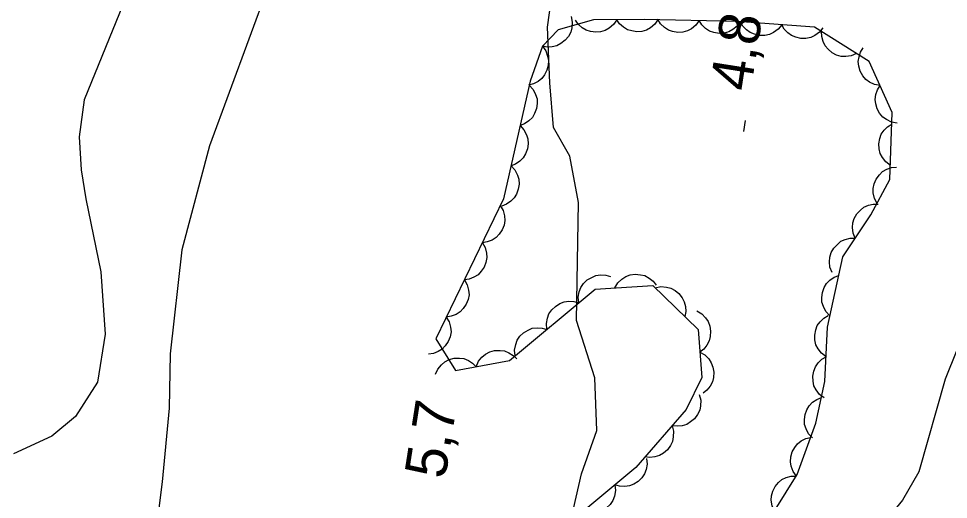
# Model space of a CAD drawing. Extents: x 282461 to 284471, y 5554090 to 5557646.
# Drawn here: x 283556.7 to 283624.2, y 5555351.5 to 5555386.5 of the extents above; entities that cross this region are included whole.
import ezdxf

# ---------------------------------------------------------------- set-up
doc = ezdxf.new("R2010")
doc.units = 0
for name, color, linetype in [('Niveau 1', 7, 'Continuous'), ('Niveau 2', 7, 'Continuous'), ('Niveau 3', 7, 'Continuous'), ('Niveau 44', 7, 'Continuous')]:
    doc.layers.add(name, color=color, linetype=linetype)

msp = doc.modelspace()

# ---------------------------------------------------------------- linework, layer by layer
at = {"layer": 'Niveau 1'}
for points in [[(283574.82, 5555388.89), (283570.54, 5555377.23), (283568.53, 5555369.67), (283567.69, 5555362.11), (283567.62, 5555358.17), (283567.1, 5555352.82), (283566.67, 5555349.34), (283565.44, 5555345.38), (283562.51, 5555337.1), (283561.29, 5555332.22), (283560.13, 5555322.11), (283559.29, 5555313.74), (283558.16, 5555311.41), (283556.56, 5555309.07), (283555.3, 5555306.85), (283553.7, 5555304.75), (283552.92, 5555301.84), (283552.96, 5555298.24), (283553.7, 5555295), (283555.95, 5555290.85), (283558.3, 5555288.55), (283562.28, 5555286.27), (283565.58, 5555282.71)], [(283596.79, 5555350.01), (283597.57, 5555353.39), (283598.69, 5555356.54), (283598.53, 5555360.36), (283597.2, 5555364.53), (283597.34, 5555373.12), (283596.72, 5555376.48), (283595.53, 5555378.56), (283595.26, 5555381.8), (283595.1, 5555385.86), (283595.53, 5555389)]]:
    msp.add_lwpolyline(points, dxfattribs=at)
at = {"layer": 'Niveau 2'}
for points in [[(283568.4, 5555397.65), (283561.45, 5555380.57), (283561.07, 5555377.88), (283561.21, 5555375.48), (283561.55, 5555373.37), (283562.64, 5555368.07), (283562.96, 5555363.55), (283562.42, 5555360.05), (283560.82, 5555357.56), (283559.08, 5555356.13), (283556.3, 5555354.85)], [(283624.83, 5555362.37), (283623.98, 5555360.27), (283622.07, 5555353.54), (283620.9, 5555351.48), (283617.93, 5555347.86), (283610.23, 5555336.56), (283609.58, 5555334.61), (283607.83, 5555331.26), (283607.05, 5555329.52), (283606.05, 5555326.42), (283605.81, 5555323.9), (283605.18, 5555321.94), (283601.33, 5555313.63), (283600.27, 5555311.21), (283599.98, 5555310.25), (283600.19, 5555309.53), (283601.81, 5555305.68), (283602.3, 5555302.2), (283601.98, 5555301.37), (283600.87, 5555299.67), (283599.11, 5555298.21), (283597.09, 5555297.34)]]:
    msp.add_lwpolyline(points, dxfattribs=at)
at = {"layer": 'Niveau 3'}
msp.add_line((283609.37, 5555378.28), (283609.49, 5555379.07), dxfattribs=at)
at = {"layer": 'Niveau 44'}
for points in [[(283596.82, 5555386.62), (283596.9, 5555386.21), (283596.87, 5555385.81), (283596.79, 5555385.49), (283596.62, 5555385.18), (283596.39, 5555384.9), (283596.08, 5555384.67), (283595.79, 5555384.51), (283595.45, 5555384.43), (283595.08, 5555384.41), (283594.73, 5555384.48)], [(283608.44, 5555345.63), (283613.24, 5555353.35), (283614.59, 5555357.08), (283615.25, 5555360.1), (283615.44, 5555364.05), (283616.55, 5555369.17), (283618.6, 5555372.21), (283619.97, 5555374.78), (283620.15, 5555379.66), (283618.48, 5555383.36), (283614.49, 5555385.86), (283608.9, 5555386.27), (283602.15, 5555386.42), (283598.43, 5555386.38), (283595.88, 5555385.66), (283594.73, 5555384.48), (283593.83, 5555381.92), (283591.91, 5555373.39), (283586.99, 5555363.21), (283588.41, 5555360.9), (283592.35, 5555361.64), (283598.57, 5555366.81), (283602.75, 5555367.09), (283606.04, 5555363.88), (283606.31, 5555360.4), (283605.18, 5555358.07), (283601.51, 5555353.86), (283597.59, 5555350.57)], [(283600.13, 5555386.4), (283599.9, 5555386.05), (283599.58, 5555385.79), (283599.3, 5555385.62), (283598.96, 5555385.52), (283598.6, 5555385.49), (283598.22, 5555385.55), (283597.9, 5555385.63), (283597.61, 5555385.82), (283597.33, 5555386.07), (283597.13, 5555386.37)], [(283603.13, 5555386.43), (283602.9, 5555386.08), (283602.58, 5555385.82), (283602.3, 5555385.65), (283601.96, 5555385.55), (283601.6, 5555385.52), (283601.22, 5555385.58), (283600.9, 5555385.66), (283600.61, 5555385.85), (283600.33, 5555386.1), (283600.13, 5555386.4)], [(283606.12, 5555386.33), (283605.88, 5555385.99), (283605.56, 5555385.74), (283605.28, 5555385.58), (283604.93, 5555385.49), (283604.57, 5555385.47), (283604.19, 5555385.54), (283603.88, 5555385.64), (283603.59, 5555385.84), (283603.32, 5555386.1), (283603.13, 5555386.4)], [(283609.12, 5555386.27), (283608.88, 5555385.92), (283608.56, 5555385.68), (283608.27, 5555385.51), (283607.93, 5555385.43), (283607.56, 5555385.4), (283607.19, 5555385.48), (283606.88, 5555385.57), (283606.59, 5555385.77), (283606.32, 5555386.03), (283606.12, 5555386.33)], [(283612.12, 5555386.03), (283611.86, 5555385.71), (283611.52, 5555385.47), (283611.23, 5555385.32), (283610.88, 5555385.26), (283610.51, 5555385.25), (283610.14, 5555385.34), (283609.83, 5555385.46), (283609.56, 5555385.67), (283609.3, 5555385.94), (283609.12, 5555386.25)], [(283615.11, 5555385.81), (283614.85, 5555385.49), (283614.51, 5555385.25), (283614.22, 5555385.1), (283613.87, 5555385.04), (283613.51, 5555385.03), (283613.13, 5555385.13), (283612.83, 5555385.24), (283612.55, 5555385.45), (283612.29, 5555385.72), (283612.12, 5555386.03)], [(283617.56, 5555383.94), (283617.17, 5555383.77), (283616.77, 5555383.72), (283616.44, 5555383.72), (283616.1, 5555383.83), (283615.78, 5555384), (283615.49, 5555384.25), (283615.27, 5555384.49), (283615.12, 5555384.81), (283615.03, 5555385.17), (283615.01, 5555385.53)], [(283594.73, 5555384.47), (283594.98, 5555384.14), (283595.11, 5555383.76), (283595.18, 5555383.43), (283595.15, 5555383.08), (283595.06, 5555382.72), (283594.88, 5555382.39), (283594.69, 5555382.12), (283594.41, 5555381.91), (283594.08, 5555381.74), (283593.73, 5555381.64)], [(283619.27, 5555381.62), (283618.85, 5555381.69), (283618.49, 5555381.87), (283618.22, 5555382.06), (283618, 5555382.33), (283617.82, 5555382.65), (283617.72, 5555383.02), (283617.67, 5555383.35), (283617.73, 5555383.7), (283617.84, 5555384.05), (283618.03, 5555384.35)], [(283593.77, 5555381.63), (283594.05, 5555381.33), (283594.23, 5555380.97), (283594.34, 5555380.65), (283594.35, 5555380.3), (283594.3, 5555379.94), (283594.16, 5555379.58), (283594, 5555379.29), (283593.75, 5555379.05), (283593.44, 5555378.84), (283593.11, 5555378.71)], [(283620.5, 5555378.88), (283620.09, 5555378.96), (283619.72, 5555379.14), (283619.45, 5555379.32), (283619.23, 5555379.6), (283619.05, 5555379.92), (283618.95, 5555380.29), (283618.9, 5555380.61), (283618.96, 5555380.96), (283619.08, 5555381.31), (283619.27, 5555381.62)], [(283593.11, 5555378.71), (283593.39, 5555378.4), (283593.57, 5555378.04), (283593.68, 5555377.73), (283593.69, 5555377.37), (283593.64, 5555377.01), (283593.5, 5555376.65), (283593.34, 5555376.37), (283593.09, 5555376.12), (283592.78, 5555375.91), (283592.45, 5555375.78)], [(283620.01, 5555375.81), (283619.67, 5555376.06), (283619.43, 5555376.38), (283619.27, 5555376.67), (283619.19, 5555377.02), (283619.17, 5555377.38), (283619.25, 5555377.76), (283619.35, 5555378.07), (283619.55, 5555378.36), (283619.81, 5555378.62), (283620.12, 5555378.81)], [(283592.45, 5555375.78), (283592.73, 5555375.48), (283592.91, 5555375.11), (283593.02, 5555374.8), (283593.03, 5555374.45), (283592.98, 5555374.08), (283592.84, 5555373.73), (283592.68, 5555373.44), (283592.43, 5555373.2), (283592.12, 5555372.99), (283591.79, 5555372.85)], [(283619.04, 5555373.04), (283618.85, 5555373.41), (283618.77, 5555373.81), (283618.75, 5555374.14), (283618.83, 5555374.48), (283618.98, 5555374.82), (283619.21, 5555375.13), (283619.44, 5555375.36), (283619.75, 5555375.53), (283620.1, 5555375.65), (283620.46, 5555375.69)], [(283591.67, 5555372.9), (283591.88, 5555372.53), (283591.97, 5555372.14), (283592.01, 5555371.81), (283591.94, 5555371.46), (283591.81, 5555371.12), (283591.59, 5555370.81), (283591.37, 5555370.56), (283591.07, 5555370.38), (283590.72, 5555370.25), (283590.37, 5555370.19)], [(283617.45, 5555370.51), (283617.3, 5555370.89), (283617.26, 5555371.3), (283617.27, 5555371.63), (283617.39, 5555371.96), (283617.57, 5555372.28), (283617.83, 5555372.56), (283618.08, 5555372.77), (283618.41, 5555372.91), (283618.77, 5555372.99), (283619.13, 5555372.99)], [(283615.77, 5555368.02), (283615.62, 5555368.41), (283615.58, 5555368.81), (283615.6, 5555369.14), (283615.71, 5555369.47), (283615.89, 5555369.8), (283616.16, 5555370.07), (283616.41, 5555370.29), (283616.73, 5555370.42), (283617.09, 5555370.51), (283617.45, 5555370.51)], [(283590.37, 5555370.19), (283590.58, 5555369.83), (283590.67, 5555369.44), (283590.7, 5555369.11), (283590.63, 5555368.76), (283590.5, 5555368.42), (283590.28, 5555368.11), (283590.06, 5555367.86), (283589.76, 5555367.68), (283589.42, 5555367.55), (283589.06, 5555367.49)], [(283597.37, 5555365.81), (283597.32, 5555366.22), (283597.4, 5555366.62), (283597.51, 5555366.94), (283597.71, 5555367.22), (283597.98, 5555367.48), (283598.31, 5555367.67), (283598.61, 5555367.81), (283598.96, 5555367.85), (283599.33, 5555367.83), (283599.67, 5555367.73)], [(283600, 5555366.91), (283600.21, 5555367.27), (283600.51, 5555367.54), (283600.78, 5555367.73), (283601.11, 5555367.85), (283601.48, 5555367.9), (283601.86, 5555367.86), (283602.18, 5555367.8), (283602.48, 5555367.62), (283602.77, 5555367.39), (283602.99, 5555367.11)], [(283615.62, 5555364.88), (283615.33, 5555365.18), (283615.15, 5555365.55), (283615.04, 5555365.86), (283615.02, 5555366.21), (283615.07, 5555366.58), (283615.21, 5555366.93), (283615.37, 5555367.22), (283615.62, 5555367.47), (283615.92, 5555367.68), (283616.26, 5555367.81)], [(283589.06, 5555367.49), (283589.27, 5555367.13), (283589.36, 5555366.74), (283589.4, 5555366.41), (283589.33, 5555366.06), (283589.2, 5555365.72), (283588.97, 5555365.4), (283588.76, 5555365.16), (283588.46, 5555364.98), (283588.11, 5555364.84), (283587.75, 5555364.79)], [(283602.92, 5555366.92), (283603.33, 5555367), (283603.74, 5555366.97), (283604.06, 5555366.89), (283604.37, 5555366.72), (283604.65, 5555366.49), (283604.88, 5555366.18), (283605.04, 5555365.89), (283605.12, 5555365.55), (283605.14, 5555365.18), (283605.07, 5555364.82)], [(283595.06, 5555363.89), (283595.02, 5555364.31), (283595.1, 5555364.71), (283595.2, 5555365.02), (283595.41, 5555365.3), (283595.67, 5555365.56), (283596, 5555365.76), (283596.3, 5555365.89), (283596.65, 5555365.93), (283597.02, 5555365.91), (283597.37, 5555365.81)], [(283605.94, 5555365.23), (283606.3, 5555365.02), (283606.58, 5555364.73), (283606.77, 5555364.46), (283606.89, 5555364.13), (283606.95, 5555363.76), (283606.91, 5555363.38), (283606.85, 5555363.06), (283606.68, 5555362.75), (283606.45, 5555362.46), (283606.17, 5555362.24)], [(283587.75, 5555364.79), (283587.96, 5555364.43), (283588.06, 5555364.04), (283588.09, 5555363.71), (283588.02, 5555363.36), (283587.89, 5555363.02), (283587.67, 5555362.7), (283587.45, 5555362.46), (283587.15, 5555362.28), (283586.81, 5555362.14), (283586.45, 5555362.09)], [(283615.34, 5555361.9), (283615, 5555362.15), (283614.76, 5555362.48), (283614.6, 5555362.77), (283614.53, 5555363.12), (283614.52, 5555363.48), (283614.6, 5555363.86), (283614.7, 5555364.17), (283614.91, 5555364.45), (283615.17, 5555364.71), (283615.48, 5555364.9)], [(283592.75, 5555361.97), (283592.71, 5555362.39), (283592.79, 5555362.79), (283592.9, 5555363.1), (283593.1, 5555363.39), (283593.36, 5555363.65), (283593.69, 5555363.84), (283593.99, 5555363.97), (283594.34, 5555364.01), (283594.71, 5555363.99), (283595.06, 5555363.89)], [(283589.91, 5555361.18), (283590.08, 5555361.57), (283590.34, 5555361.88), (283590.59, 5555362.1), (283590.91, 5555362.25), (283591.26, 5555362.35), (283591.65, 5555362.35), (283591.97, 5555362.33), (283592.3, 5555362.19), (283592.61, 5555361.99), (283592.86, 5555361.74)], [(283606.17, 5555362.24), (283606.53, 5555362.03), (283606.81, 5555361.74), (283607, 5555361.47), (283607.12, 5555361.14), (283607.18, 5555360.77), (283607.15, 5555360.39), (283607.08, 5555360.07), (283606.91, 5555359.76), (283606.68, 5555359.47), (283606.4, 5555359.25)], [(283586.97, 5555360.63), (283587.13, 5555361.01), (283587.4, 5555361.32), (283587.64, 5555361.54), (283587.96, 5555361.69), (283588.31, 5555361.79), (283588.7, 5555361.8), (283589.02, 5555361.77), (283589.35, 5555361.64), (283589.66, 5555361.44), (283589.91, 5555361.18)], [(283615.19, 5555358.91), (283614.86, 5555359.16), (283614.62, 5555359.49), (283614.46, 5555359.78), (283614.39, 5555360.12), (283614.37, 5555360.49), (283614.45, 5555360.86), (283614.56, 5555361.17), (283614.76, 5555361.46), (283615.03, 5555361.72), (283615.34, 5555361.9)], [(283606.12, 5555359.15), (283606.23, 5555358.75), (283606.21, 5555358.34), (283606.16, 5555358.01), (283606, 5555357.7), (283605.78, 5555357.4), (283605.49, 5555357.16), (283605.22, 5555356.98), (283604.88, 5555356.88), (283604.51, 5555356.85), (283604.15, 5555356.89)], [(283614.35, 5555356), (283614.07, 5555356.31), (283613.88, 5555356.67), (283613.78, 5555356.98), (283613.76, 5555357.33), (283613.81, 5555357.7), (283613.95, 5555358.05), (283614.1, 5555358.34), (283614.36, 5555358.59), (283614.66, 5555358.8), (283615, 5555358.93)], [(283604.15, 5555356.89), (283604.26, 5555356.48), (283604.24, 5555356.08), (283604.19, 5555355.75), (283604.03, 5555355.44), (283603.81, 5555355.14), (283603.52, 5555354.9), (283603.24, 5555354.72), (283602.9, 5555354.62), (283602.54, 5555354.58), (283602.18, 5555354.63)], [(283613.19, 5555353.22), (283612.95, 5555353.56), (283612.81, 5555353.94), (283612.75, 5555354.27), (283612.78, 5555354.62), (283612.88, 5555354.98), (283613.06, 5555355.31), (283613.25, 5555355.57), (283613.54, 5555355.78), (283613.87, 5555355.95), (283614.21, 5555356.04)], [(283602.29, 5555354.51), (283602.33, 5555354.1), (283602.26, 5555353.7), (283602.15, 5555353.39), (283601.95, 5555353.1), (283601.69, 5555352.84), (283601.36, 5555352.64), (283601.06, 5555352.51), (283600.71, 5555352.47), (283600.34, 5555352.49), (283599.99, 5555352.59)], [(283611.58, 5555350.69), (283611.41, 5555351.07), (283611.36, 5555351.47), (283611.37, 5555351.8), (283611.47, 5555352.14), (283611.64, 5555352.47), (283611.89, 5555352.75), (283612.13, 5555352.98), (283612.45, 5555353.12), (283612.81, 5555353.22), (283613.17, 5555353.23)], [(283599.99, 5555352.59), (283600.04, 5555352.17), (283599.96, 5555351.77), (283599.85, 5555351.46), (283599.65, 5555351.17), (283599.39, 5555350.91), (283599.06, 5555350.72), (283598.76, 5555350.58), (283598.41, 5555350.54), (283598.04, 5555350.56), (283597.69, 5555350.66)]]:
    msp.add_lwpolyline(points, dxfattribs=at)

# ---------------------------------------------------------------- texts
at = {"layer": 'Niveau 3'}
for s, p in [('4,8  ', (283609.85, 5555381.12)), ('5,7  ', (283587.66, 5555352.95))]:
    msp.add_text(s, height=3, rotation=81.09575, dxfattribs=at).set_placement(p)

doc.saveas('drawing.dxf')
